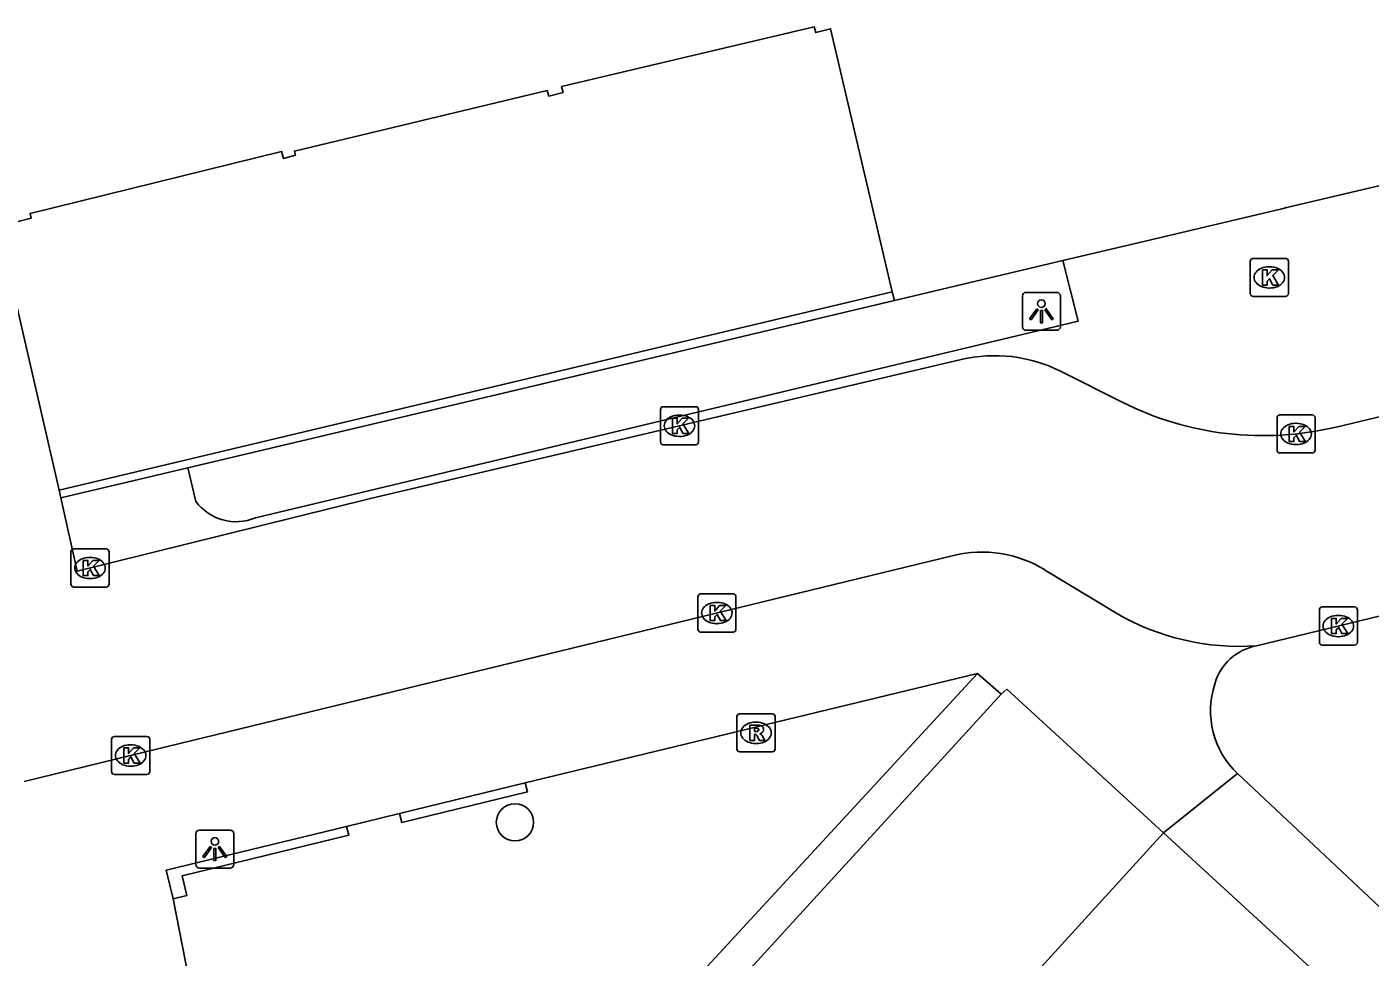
# Model space of a CAD drawing. Extents: x 158461 to 159795, y 387220 to 388672.
# Drawn here: x 159312.9 to 159348.19, y 388181.8 to 388206.23 of the extents above; entities that cross this region are included whole.
import ezdxf

# ---------------------------------------------------------------- set-up
doc = ezdxf.new("R2010")
doc.units = 0
for name, color, linetype in [('IMGEO_Boom', 7, 'Continuous'), ('IMGEO_Kolk', 7, 'Continuous'), ('IMGEO_Lichtpunt', 7, 'Continuous'), ('IMGEO_Muur', 7, 'Continuous'), ('IMGEO_Pand', 7, 'Continuous'), ('IMGEO_Pand_overbouw', 7, 'Continuous'), ('IMGEO_Rijbaan_lokaal_gesloten', 7, 'Continuous'), ('IMGEO_Rijbaan_lokaal_open', 7, 'Continuous'), ('IMGEO_Rioolput', 7, 'Continuous'), ('IMGEO_Voetpad_open', 7, 'Continuous')]:
    doc.layers.add(name, color=color, linetype=linetype)

msp = doc.modelspace()

# ---------------------------------------------------------------- linework, layer by layer
at = {"layer": 'IMGEO_Boom'}
msp.add_circle((159325.72, 388185.344), 0.489, dxfattribs=at)
at = {"layer": 'IMGEO_Kolk'}
for p, q in [((159345.113, 388200.154), (159345.965, 388200.154)), ((159345.038, 388199.228), (159345.038, 388200.08)), ((159345.526, 388199.934), (159345.551, 388199.934)), ((159346.039, 388200.08), (159346.039, 388199.228)), ((159345.965, 388199.154), (159345.113, 388199.154)), ((159345.549, 388199.374), (159345.524, 388199.374)), ((159329.617, 388196.258), (159330.469, 388196.258)), ((159329.542, 388195.332), (159329.542, 388196.184)), ((159330.03, 388196.038), (159330.055, 388196.038)), ((159330.543, 388196.184), (159330.543, 388195.332)), ((159345.741, 388195.117), (159345.741, 388195.969)), ((159345.816, 388196.043), (159346.668, 388196.043)), ((159346.742, 388195.969), (159346.742, 388195.117)), ((159346.229, 388195.823), (159346.254, 388195.823)), ((159330.469, 388195.258), (159329.617, 388195.258)), ((159330.053, 388195.478), (159330.028, 388195.478)), ((159346.252, 388195.263), (159346.227, 388195.263)), ((159346.668, 388195.043), (159345.816, 388195.043)), ((159314.055, 388191.597), (159314.055, 388192.449)), ((159314.13, 388192.523), (159314.982, 388192.523)), ((159315.056, 388192.449), (159315.056, 388191.597)), ((159314.543, 388192.303), (159314.568, 388192.303)), ((159314.566, 388191.743), (159314.541, 388191.743)), ((159314.982, 388191.523), (159314.13, 388191.523)), ((159330.599, 388191.341), (159331.451, 388191.341)), ((159330.524, 388190.415), (159330.524, 388191.267)), ((159331.012, 388191.121), (159331.037, 388191.121)), ((159331.525, 388191.267), (159331.525, 388190.415)), ((159346.928, 388190.999), (159347.78, 388190.999)), ((159346.853, 388190.073), (159346.853, 388190.925)), ((159347.341, 388190.779), (159347.366, 388190.779)), ((159347.854, 388190.925), (159347.854, 388190.073)), ((159331.451, 388190.341), (159330.599, 388190.341)), ((159331.035, 388190.561), (159331.01, 388190.561)), ((159347.78, 388189.999), (159346.928, 388189.999)), ((159347.364, 388190.219), (159347.339, 388190.219)), ((159315.125, 388186.673), (159315.125, 388187.525)), ((159315.2, 388187.599), (159316.052, 388187.599)), ((159316.126, 388187.525), (159316.126, 388186.673)), ((159315.613, 388187.379), (159315.638, 388187.379)), ((159315.636, 388186.819), (159315.611, 388186.819)), ((159316.052, 388186.599), (159315.2, 388186.599))]:
    msp.add_line(p, q, dxfattribs=at)
for points in [[(159345.113, 388200.154), (159345.965, 388200.154)], [(159345.038, 388199.228), (159345.038, 388200.08)], [(159345.359, 388199.854), (159345.482, 388199.854), (159345.482, 388199.703), (159345.612, 388199.854), (159345.776, 388199.854), (159345.63, 388199.703), (159345.783, 388199.454), (159345.631, 388199.454), (159345.546, 388199.618), (159345.482, 388199.551), (159345.482, 388199.454), (159345.359, 388199.454), (159345.359, 388199.854)], [(159346.039, 388200.08), (159346.039, 388199.228)], [(159345.965, 388199.154), (159345.113, 388199.154)], [(159329.617, 388196.258), (159330.469, 388196.258)], [(159329.542, 388195.332), (159329.542, 388196.184)], [(159329.863, 388195.958), (159329.986, 388195.958), (159329.986, 388195.807), (159330.116, 388195.958), (159330.28, 388195.958), (159330.134, 388195.807), (159330.287, 388195.558), (159330.135, 388195.558), (159330.05, 388195.722), (159329.986, 388195.655), (159329.986, 388195.558), (159329.863, 388195.558), (159329.863, 388195.958)], [(159330.543, 388196.184), (159330.543, 388195.332)], [(159345.741, 388195.117), (159345.741, 388195.969)], [(159345.816, 388196.043), (159346.668, 388196.043)], [(159346.742, 388195.969), (159346.742, 388195.117)], [(159346.062, 388195.743), (159346.185, 388195.743), (159346.185, 388195.592), (159346.315, 388195.743), (159346.479, 388195.743), (159346.333, 388195.592), (159346.486, 388195.343), (159346.334, 388195.343), (159346.249, 388195.507), (159346.185, 388195.44), (159346.185, 388195.343), (159346.062, 388195.343), (159346.062, 388195.743)], [(159330.469, 388195.258), (159329.617, 388195.258)], [(159346.668, 388195.043), (159345.816, 388195.043)], [(159314.055, 388191.597), (159314.055, 388192.449)], [(159314.13, 388192.523), (159314.982, 388192.523)], [(159315.056, 388192.449), (159315.056, 388191.597)], [(159314.376, 388192.223), (159314.499, 388192.223), (159314.499, 388192.072), (159314.629, 388192.223), (159314.793, 388192.223), (159314.647, 388192.072), (159314.8, 388191.823), (159314.648, 388191.823), (159314.563, 388191.987), (159314.499, 388191.92), (159314.499, 388191.823), (159314.376, 388191.823), (159314.376, 388192.223)], [(159314.982, 388191.523), (159314.13, 388191.523)], [(159330.599, 388191.341), (159331.451, 388191.341)], [(159330.524, 388190.415), (159330.524, 388191.267)], [(159330.845, 388191.041), (159330.968, 388191.041), (159330.968, 388190.89), (159331.098, 388191.041), (159331.262, 388191.041), (159331.116, 388190.89), (159331.269, 388190.641), (159331.117, 388190.641), (159331.032, 388190.805), (159330.968, 388190.738), (159330.968, 388190.641), (159330.845, 388190.641), (159330.845, 388191.041)], [(159331.525, 388191.267), (159331.525, 388190.415)], [(159346.928, 388190.999), (159347.78, 388190.999)], [(159346.853, 388190.073), (159346.853, 388190.925)], [(159347.174, 388190.699), (159347.297, 388190.699), (159347.297, 388190.548), (159347.427, 388190.699), (159347.591, 388190.699), (159347.445, 388190.548), (159347.598, 388190.299), (159347.446, 388190.299), (159347.361, 388190.463), (159347.297, 388190.396), (159347.297, 388190.299), (159347.174, 388190.299), (159347.174, 388190.699)], [(159347.854, 388190.925), (159347.854, 388190.073)], [(159331.451, 388190.341), (159330.599, 388190.341)], [(159347.78, 388189.999), (159346.928, 388189.999)], [(159315.125, 388186.673), (159315.125, 388187.525)], [(159315.2, 388187.599), (159316.052, 388187.599)], [(159316.126, 388187.525), (159316.126, 388186.673)], [(159315.446, 388187.299), (159315.569, 388187.299), (159315.569, 388187.148), (159315.699, 388187.299), (159315.863, 388187.299), (159315.717, 388187.148), (159315.87, 388186.899), (159315.718, 388186.899), (159315.633, 388187.063), (159315.569, 388186.996), (159315.569, 388186.899), (159315.446, 388186.899), (159315.446, 388187.299)], [(159316.052, 388186.599), (159315.2, 388186.599)]]:
    msp.add_lwpolyline(points, dxfattribs=at)
for centre, start, end in [((159345.115, 388200.078), 91.552, 178.448), ((159345.115, 388200.078), 91.552, 178.448), ((159345.963, 388200.078), 1.552, 88.448), ((159345.963, 388200.078), 1.552, 88.448), ((159345.115, 388199.23), 181.552, 268.448), ((159345.115, 388199.23), 181.552, 268.448), ((159345.963, 388199.23), 271.552, 358.448), ((159345.963, 388199.23), 271.552, 358.448), ((159329.619, 388196.182), 91.552, 178.448), ((159329.619, 388196.182), 91.552, 178.448), ((159330.467, 388196.182), 1.552, 88.448), ((159330.467, 388196.182), 1.552, 88.448), ((159345.818, 388195.967), 91.552, 178.448), ((159345.818, 388195.967), 91.552, 178.448), ((159346.666, 388195.967), 1.552, 88.448), ((159346.666, 388195.967), 1.552, 88.448), ((159329.619, 388195.334), 181.552, 268.448), ((159329.619, 388195.334), 181.552, 268.448), ((159330.467, 388195.334), 271.552, 358.448), ((159330.467, 388195.334), 271.552, 358.448), ((159345.818, 388195.119), 181.552, 268.448), ((159345.818, 388195.119), 181.552, 268.448), ((159346.666, 388195.119), 271.552, 358.448), ((159346.666, 388195.119), 271.552, 358.448), ((159314.132, 388192.447), 91.552, 178.448), ((159314.132, 388192.447), 91.552, 178.448), ((159314.98, 388192.447), 1.552, 88.448), ((159314.98, 388192.447), 1.552, 88.448), ((159314.132, 388191.599), 181.552, 268.448), ((159314.132, 388191.599), 181.552, 268.448), ((159314.98, 388191.599), 271.552, 358.448), ((159314.98, 388191.599), 271.552, 358.448), ((159330.601, 388191.265), 91.552, 178.448), ((159330.601, 388191.265), 91.552, 178.448), ((159331.449, 388191.265), 1.552, 88.448), ((159331.449, 388191.265), 1.552, 88.448), ((159346.93, 388190.923), 91.552, 178.448), ((159346.93, 388190.923), 91.552, 178.448), ((159347.778, 388190.923), 1.552, 88.448), ((159347.778, 388190.923), 1.552, 88.448), ((159330.601, 388190.417), 181.552, 268.448), ((159330.601, 388190.417), 181.552, 268.448), ((159331.449, 388190.417), 271.552, 358.448), ((159331.449, 388190.417), 271.552, 358.448), ((159346.93, 388190.075), 181.552, 268.448), ((159346.93, 388190.075), 181.552, 268.448), ((159347.778, 388190.075), 271.552, 358.448), ((159347.778, 388190.075), 271.552, 358.448), ((159315.202, 388187.523), 91.552, 178.448), ((159315.202, 388187.523), 91.552, 178.448), ((159316.05, 388187.523), 1.552, 88.448), ((159316.05, 388187.523), 1.552, 88.448), ((159315.202, 388186.675), 181.552, 268.448), ((159315.202, 388186.675), 181.552, 268.448), ((159316.05, 388186.675), 271.552, 358.448), ((159316.05, 388186.675), 271.552, 358.448)]:
    msp.add_arc(centre, 0.0765, start, end, dxfattribs=at)
for centre, major_axis, ratio, start_param, end_param in [((159345.525, 388199.654), (-0.387, 0.002), 0.722429, 4.712389, 7.853982), ((159345.55, 388199.654), (-0.39, 0.002), 0.717154, 1.570796, 4.712389), ((159330.029, 388195.758), (-0.387, 0.002), 0.722429, 4.712389, 7.853982), ((159330.054, 388195.758), (-0.39, 0.002), 0.717154, 1.570796, 4.712389), ((159346.228, 388195.543), (-0.387, 0.002), 0.722429, 4.712389, 7.853982), ((159346.253, 388195.543), (-0.39, 0.002), 0.717154, 1.570796, 4.712389), ((159314.542, 388192.023), (-0.387, 0.002), 0.722429, 4.712389, 7.853982), ((159314.567, 388192.023), (-0.39, 0.002), 0.717154, 1.570796, 4.712389), ((159331.011, 388190.841), (-0.387, 0.002), 0.722429, 4.712389, 7.853982), ((159331.036, 388190.841), (-0.39, 0.002), 0.717154, 1.570796, 4.712389), ((159347.34, 388190.499), (-0.387, 0.002), 0.722429, 4.712389, 7.853982), ((159347.365, 388190.499), (-0.39, 0.002), 0.717154, 1.570796, 4.712389), ((159315.612, 388187.099), (-0.387, 0.002), 0.722429, 4.712389, 7.853982), ((159315.637, 388187.099), (-0.39, 0.002), 0.717154, 1.570796, 4.712389)]:
    msp.add_ellipse(centre, major_axis=major_axis, ratio=ratio, start_param=start_param, end_param=end_param, dxfattribs=at)
at = {"layer": 'IMGEO_Lichtpunt'}
for p, q in [((159339.053, 388199.167), (159339.053, 388198.36)), ((159339.053, 388199.167), (159339.053, 388198.36)), ((159339.955, 388199.262), (159339.147, 388199.262)), ((159339.955, 388199.262), (159339.147, 388199.262)), ((159340.049, 388198.36), (159340.049, 388199.167)), ((159340.049, 388198.36), (159340.049, 388199.167)), ((159339.147, 388198.266), (159339.955, 388198.266)), ((159339.147, 388198.266), (159339.955, 388198.266)), ((159317.337, 388185.045), (159317.337, 388184.238)), ((159317.337, 388185.045), (159317.337, 388184.238)), ((159318.239, 388185.14), (159317.431, 388185.14)), ((159318.239, 388185.14), (159317.431, 388185.14)), ((159318.333, 388184.238), (159318.333, 388185.045)), ((159318.333, 388184.238), (159318.333, 388185.045)), ((159317.431, 388184.144), (159318.239, 388184.144)), ((159317.431, 388184.144), (159318.239, 388184.144))]:
    msp.add_line(p, q, dxfattribs=at)
for points in [[(159339.427, 388198.831), (159339.466, 388198.803), (159339.278, 388198.541), (159339.24, 388198.568), (159339.427, 388198.831)], [(159339.529, 388198.783), (159339.576, 388198.783), (159339.576, 388198.461), (159339.529, 388198.461), (159339.529, 388198.783)], [(159339.639, 388198.803), (159339.677, 388198.83), (159339.864, 388198.568), (159339.825, 388198.54), (159339.639, 388198.803)], [(159317.711, 388184.709), (159317.75, 388184.681), (159317.562, 388184.419), (159317.524, 388184.446), (159317.711, 388184.709)], [(159317.813, 388184.661), (159317.86, 388184.661), (159317.86, 388184.339), (159317.813, 388184.339), (159317.813, 388184.661)], [(159317.923, 388184.681), (159317.961, 388184.708), (159318.148, 388184.446), (159318.109, 388184.418), (159317.923, 388184.681)]]:
    msp.add_lwpolyline(points, dxfattribs=at)
for centre in [(159339.552, 388198.965), (159317.836, 388184.843)]:
    msp.add_circle(centre, 0.0994, dxfattribs=at)
for centre, start, end in [((159339.147, 388199.167), 90, 180), ((159339.147, 388199.167), 90, 180), ((159339.955, 388199.167), 0, 90), ((159339.955, 388199.167), 0, 90), ((159339.147, 388198.36), 180, 270), ((159339.147, 388198.36), 180, 270), ((159339.955, 388198.36), 270, 0), ((159339.955, 388198.36), 270, 360), ((159317.431, 388185.045), 90, 180), ((159317.431, 388185.045), 90, 180), ((159318.239, 388185.045), 0, 90), ((159318.239, 388185.045), 0, 90), ((159317.431, 388184.238), 180, 270), ((159317.431, 388184.238), 180, 270), ((159318.239, 388184.238), 270, 0), ((159318.239, 388184.238), 270, 360)]:
    msp.add_arc(centre, 0.0946, start, end, dxfattribs=at)
at = {"layer": 'IMGEO_Muur'}
for points in [[(159313.745, 388194.065), (159335.629, 388199.278)], [(159335.689, 388199.05), (159317.129, 388194.656)], [(159317.129, 388194.656), (159313.792, 388193.866)], [(159313.792, 388193.866), (159313.745, 388194.065)], [(159322.69, 388185.575), (159325.99, 388186.377)], [(159325.99, 388186.377), (159326.047, 388186.143), (159322.747, 388185.341), (159322.69, 388185.575)], [(159316.738, 388183.336), (159316.555, 388184.085), (159321.299, 388185.238)], [(159321.299, 388185.238), (159321.356, 388185.003), (159316.975, 388183.939), (159317.101, 388183.424), (159316.738, 388183.336)]]:
    msp.add_lwpolyline(points, dxfattribs=at)
at = {"layer": 'IMGEO_Pand'}
for points in [[(159312.118, 388201.147), (159312.566, 388201.253), (159312.603, 388201.104), (159313.014, 388201.211), (159312.983, 388201.334), (159319.589, 388202.964), (159319.636, 388202.78), (159319.954, 388202.865), (159319.927, 388202.973), (159326.565, 388204.562), (159326.614, 388204.417), (159326.983, 388204.511), (159326.944, 388204.666), (159333.585, 388206.233), (159333.625, 388206.084), (159334.011, 388206.182), (159335.629, 388199.278)], [(159340.118, 388200.098), (159342.392, 388200.636), (159345.865, 388201.457), (159346.003, 388201.49), (159349.382, 388202.286), (159349.578, 388202.333), (159352.66, 388203.059)], [(159335.689, 388199.05), (159340.118, 388200.098)], [(159335.629, 388199.278), (159335.689, 388199.05)], [(159342.759, 388185.066), (159338.824, 388180.751), (159338.097, 388181.415), (159335.944, 388179.054), (159336.524, 388178.525), (159332.791, 388174.431), (159331.318, 388175.774), (159331.101, 388175.537), (159330.993, 388175.418), (159334.445, 388172.272)], [(159342.759, 388185.066), (159347.468, 388180.745)]]:
    msp.add_lwpolyline(points, dxfattribs=at)
at = {"layer": 'IMGEO_Pand_overbouw'}
msp.add_lwpolyline([(159342.759, 388185.066), (159338.647, 388188.839), (159338.498, 388188.712), (159328.648, 388177.943), (159329.757, 388176.874), (159331.101, 388175.537), (159331.318, 388175.774), (159332.791, 388174.431), (159336.524, 388178.525), (159335.944, 388179.054), (159338.097, 388181.415), (159338.824, 388180.751)], close=True, dxfattribs=at)
at = {"layer": 'IMGEO_Rijbaan_lokaal_gesloten'}
msp.add_lwpolyline([(159313.745, 388194.065), (159312.214, 388200.728), (159312.118, 388201.147)], dxfattribs=at)
at = {"layer": 'IMGEO_Rijbaan_lokaal_open'}
for points in [[(159347.294, 388195.724), (159366.465, 388200.311)], [(159313.792, 388193.866), (159314.219, 388191.941), (159321.923, 388193.851), (159337.443, 388197.497)], [(159340.052, 388197.19), (159341.677, 388196.374)], [(159337.246, 388192.351), (159315.657, 388187.105), (159312.829, 388186.418)], [(159341.503, 388190.842), (159339.634, 388191.979)], [(159345.205, 388189.98), (159349.549, 388191.027)], [(159324.641, 388161.564), (159321.162, 388164.756), (159321.286, 388164.891), (159319.984, 388166.129), (159329.757, 388176.874), (159328.648, 388177.943), (159328.058, 388178.616), (159337.868, 388189.252)], [(159325.99, 388186.377), (159337.868, 388189.252)], [(159337.868, 388189.252), (159338.498, 388188.712), (159338.647, 388188.839), (159342.759, 388185.066)], [(159344.7, 388186.624), (159342.759, 388185.066)], [(159355.642, 388176.359), (159344.7, 388186.624)], [(159321.299, 388185.238), (159322.69, 388185.575)], [(159317.496, 388179.49), (159316.738, 388183.336)]]:
    msp.add_lwpolyline(points, dxfattribs=at)
for centre, radius, start, end in [((159338.325, 388193.75), 3.849, 63.3381, 103.2397), ((159345.375, 388203.736), 8.238, 243.3285, 283.4697), ((159337.99, 388189.276), 3.164, 58.6909, 103.6005), ((159344.761, 388196.454), 6.49, 239.8635, 273.9213), ((159345.461, 388188.595), 1.409, 100.4719, 164.4216), ((159346.274, 388188.273), 2.28, 162.1328, 226.3411)]:
    msp.add_arc(centre, radius, start, end, dxfattribs=at)
at = {"layer": 'IMGEO_Rioolput'}
for p, q in [((159331.628, 388188.194), (159332.48, 388188.194)), ((159331.553, 388187.268), (159331.553, 388188.12)), ((159332.041, 388187.974), (159332.066, 388187.974)), ((159332.554, 388188.12), (159332.554, 388187.268)), ((159332.48, 388187.194), (159331.628, 388187.194)), ((159332.064, 388187.414), (159332.039, 388187.414))]:
    msp.add_line(p, q, dxfattribs=at)
for points in [[(159331.628, 388188.194), (159332.48, 388188.194)], [(159331.553, 388187.268), (159331.553, 388188.12)], [(159332.142, 388187.892), (159331.89, 388187.894), (159331.89, 388187.494)], [(159332.068, 388187.813), (159332.014, 388187.813), (159332.014, 388187.732)], [(159332.554, 388188.12), (159332.554, 388187.268)], [(159331.89, 388187.494), (159332.014, 388187.494), (159332.014, 388187.656), (159332.025, 388187.656)], [(159332.014, 388187.732), (159332.066, 388187.732)], [(159332.072, 388187.627), (159332.143, 388187.494), (159332.283, 388187.494), (159332.218, 388187.62)], [(159332.48, 388187.194), (159331.628, 388187.194)]]:
    msp.add_lwpolyline(points, dxfattribs=at)
for centre, radius, start, end in [((159331.63, 388188.118), 0.0765, 91.552, 178.448), ((159331.63, 388188.118), 0.0765, 91.552, 178.448), ((159332.478, 388188.118), 0.0765, 1.552, 88.448), ((159332.478, 388188.118), 0.0765, 1.552, 88.448), ((159332.074, 388187.717), 0.0964, 77.0061, 93.1865), ((159332.088, 388187.774), 0.0378, 276.6634, 79.6772), ((159332.141, 388187.782), 0.109, 350.3612, 89.416), ((159332.024, 388187.603), 0.0533, 26.0293, 88.6989), ((159332.05, 388187.921), 0.19, 274.7715, 282.9687), ((159332.139, 388187.782), 0.112, 277.5842, 350.9817), ((159332.123, 388187.567), 0.108, 29.5134, 73.7905), ((159331.63, 388187.27), 0.0765, 181.552, 268.448), ((159331.63, 388187.27), 0.0765, 181.552, 268.448), ((159332.478, 388187.27), 0.0765, 271.552, 358.448), ((159332.478, 388187.27), 0.0765, 271.552, 358.448)]:
    msp.add_arc(centre, radius, start, end, dxfattribs=at)
for centre, major_axis, ratio, start_param, end_param in [((159332.04, 388187.694), (-0.387, 0.002), 0.722429, 4.712389, 7.853982), ((159332.065, 388187.694), (-0.39, 0.002), 0.717154, 1.570796, 4.712389)]:
    msp.add_ellipse(centre, major_axis=major_axis, ratio=ratio, start_param=start_param, end_param=end_param, dxfattribs=at)
at = {"layer": 'IMGEO_Voetpad_open'}
for points in [[(159340.118, 388200.098), (159340.516, 388198.504), (159318.905, 388193.34)], [(159317.339, 388193.769), (159317.129, 388194.656)]]:
    msp.add_lwpolyline(points, dxfattribs=at)
msp.add_arc((159318.397, 388194.557), 1.319, 216.6884, 292.6714, dxfattribs=at)

doc.saveas('drawing.dxf')
